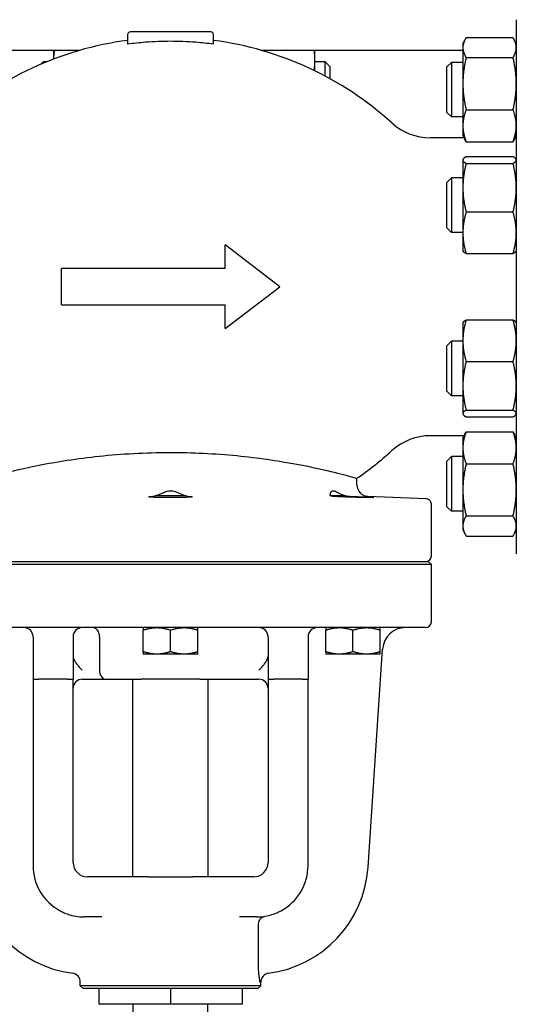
# Model space of a CAD drawing. Header units: inches. Extents: x 18 to 846, y -67 to 561.
# Tile 612 of 656: x 456.36 to 463.18, y 528.14 to 541.68. Entities that reach past the tile are written whole.
import ezdxf

# ---------------------------------------------------------------- set-up
doc = ezdxf.new("R2010")
doc.units = ezdxf.units.IN
doc.header["$LTSCALE"] = 24
doc.header["$MEASUREMENT"] = 0
doc.layers.add('Visible (ANSI)', color=7, linetype='Continuous', lineweight=30)

msp = doc.modelspace()

# ---------------------------------------------------------------- linework, layer by layer
at = {"layer": 'Visible (ANSI)'}
for p, q in [((463.18343, 541.67799), (463.18343, 534.33547)), ((458.98461, 541.51067), (457.88225, 541.51067)), ((457.84288, 541.4713), (457.84288, 541.34136)), ((459.02398, 541.34136), (459.02398, 541.4713)), ((462.44943, 541.34153), (462.47335, 541.39283)), ((462.44943, 541.34153), (462.44943, 541.29413)), ((462.49452, 541.43198), (463.13834, 541.43198)), ((463.18343, 541.34153), (463.15951, 541.39283)), ((457.18614, 541.25673), (454.41743, 541.25673)), ((456.82443, 541.25673), (456.82443, 541.13638)), ((462.44943, 541.25673), (459.68072, 541.25673)), ((459.68343, 541.25673), (459.68343, 541.25595)), ((460.41743, 541.12143), (460.41743, 541.25673)), ((462.44943, 541.29413), (462.44943, 540.79855)), ((456.6524, 541.06691), (456.68343, 541.09794)), ((456.68343, 541.09794), (456.68343, 541.08005)), ((456.72674, 541.09794), (456.68343, 541.09794)), ((460.41743, 540.97408), (460.41743, 541.12143)), ((460.55843, 541.09794), (460.41743, 541.09794)), ((460.55843, 540.90226), (460.55843, 541.09794)), ((460.62093, 541.03544), (460.55843, 541.09794)), ((462.22969, 541.02903), (462.29219, 541.09153)), ((462.29219, 541.09153), (462.29219, 540.34153)), ((462.44943, 541.09153), (462.29219, 541.09153)), ((462.49452, 541.15627), (463.13834, 541.15627)), ((460.62093, 541.03544), (460.62093, 540.86841)), ((462.22969, 540.40403), (462.22969, 541.02903)), ((462.44943, 540.79855), (462.44943, 540.22096)), ((462.22969, 540.40403), (462.29219, 540.34153)), ((462.49452, 540.44083), (463.13834, 540.44083)), ((462.44943, 540.34153), (462.29219, 540.34153)), ((462.44943, 540.22096), (462.44943, 540.09153)), ((462.46694, 540.05397), (462.00397, 540.05397)), ((462.44943, 540.09153), (462.47335, 540.04024)), ((462.49452, 540.00109), (463.13834, 540.00109)), ((463.18343, 540.09153), (463.15951, 540.04024)), ((462.44943, 539.75417), (462.45192, 539.7595)), ((462.44943, 539.75417), (462.44943, 539.74888)), ((462.44943, 539.74888), (462.44943, 539.36875)), ((462.49452, 539.79573), (463.13834, 539.79573)), ((463.18343, 539.75417), (463.18094, 539.7595)), ((462.49452, 539.70203), (463.13834, 539.70203)), ((462.22969, 539.44167), (462.29219, 539.50417)), ((462.29219, 539.50417), (462.29219, 538.75417)), ((462.44943, 539.50417), (462.29219, 539.50417)), ((462.22969, 538.81667), (462.22969, 539.44167)), ((462.44943, 539.36875), (462.44943, 538.74904)), ((462.49452, 539.03547), (463.13834, 539.03547)), ((462.22969, 538.81667), (462.29219, 538.75417)), ((462.44943, 538.75417), (462.29219, 538.75417)), ((462.44943, 538.74904), (462.44943, 538.50417)), ((459.93343, 538.00673), (459.18343, 538.58223)), ((459.18343, 538.25673), (459.18343, 538.58223)), ((462.44943, 538.50417), (462.45192, 538.49883)), ((463.18343, 538.50417), (463.18094, 538.49883)), ((462.49452, 538.46261), (463.13834, 538.46261)), ((459.18343, 538.25673), (456.93343, 538.25673)), ((456.93343, 537.75673), (456.93343, 538.25673)), ((459.18343, 537.43124), (459.93343, 538.00673)), ((456.93343, 537.75673), (459.18343, 537.75673)), ((459.18343, 537.43124), (459.18343, 537.75673)), ((462.49452, 537.55124), (463.13834, 537.55124)), ((462.44943, 537.50929), (462.45197, 537.51474)), ((462.44943, 537.50929), (462.44943, 537.26512)), ((463.18343, 537.50929), (463.18089, 537.51474)), ((462.22969, 537.19679), (462.29219, 537.25929)), ((462.22969, 536.57179), (462.22969, 537.19679)), ((462.29219, 537.25929), (462.29219, 536.50929)), ((462.44943, 537.25929), (462.29219, 537.25929)), ((462.44943, 537.26512), (462.44943, 536.64552)), ((462.49452, 536.979), (463.13834, 536.979)), ((462.44943, 536.64552), (462.44943, 536.2647)), ((462.22969, 536.57179), (462.29219, 536.50929)), ((462.44943, 536.50929), (462.29219, 536.50929)), ((462.44943, 536.2647), (462.44943, 536.25929)), ((462.44943, 536.25929), (462.45197, 536.25384)), ((462.49452, 536.31205), (463.13834, 536.31205)), ((462.49452, 536.21735), (463.13834, 536.21735)), ((463.18343, 536.25929), (463.18089, 536.25384)), ((462.46694, 535.95949), (462.00397, 535.95949)), ((462.44943, 535.92193), (462.47353, 535.97362)), ((462.49452, 536.01251), (463.13834, 536.01251)), ((463.18343, 535.92193), (463.15932, 535.97362)), ((462.44943, 535.92193), (462.44943, 535.79304)), ((462.44943, 535.79304), (462.44943, 535.21578)), ((462.22969, 535.60943), (462.29219, 535.67193)), ((462.29219, 535.67193), (462.29219, 534.92193)), ((462.44943, 535.67193), (462.29219, 535.67193)), ((462.22969, 534.98443), (462.22969, 535.60943)), ((462.49452, 535.57357), (463.13834, 535.57357)), ((460.99248, 535.28425), (460.99248, 535.37412)), ((458.64658, 535.13271), (458.22028, 535.13271)), ((460.84812, 535.13271), (460.63497, 535.13271)), ((461.14391, 535.12689), (461.94039, 535.09626)), ((462.44943, 535.21578), (462.44943, 534.71967)), ((462.01611, 534.30594), (462.01611, 535.01757)), ((462.22969, 534.98443), (462.29219, 534.92193)), ((462.44943, 534.92193), (462.29219, 534.92193)), ((462.49452, 534.85799), (463.13834, 534.85799)), ((462.44943, 534.71967), (462.44943, 534.67193)), ((462.44943, 534.67193), (462.47353, 534.62023)), ((462.49452, 534.58135), (463.13834, 534.58135)), ((463.18343, 534.67193), (463.15932, 534.62023)), ((462.01611, 534.18783), (454.85075, 534.18783)), ((461.97674, 534.2272), (454.89012, 534.2272)), ((461.97674, 534.2272), (462.01611, 534.18783)), ((462.01611, 533.40043), (462.01611, 534.18783)), ((461.93737, 533.32169), (454.92949, 533.32169)), ((458.05843, 532.99118), (458.05843, 533.2882)), ((458.43343, 532.99118), (458.43343, 533.2882)), ((458.80843, 532.99118), (458.80843, 533.2882)), ((460.56445, 532.99118), (460.56445, 533.2882)), ((460.93945, 532.99118), (460.93945, 533.2882)), ((461.31445, 532.99118), (461.31445, 533.2882)), ((456.54367, 533.19669), (456.54367, 532.61303)), ((457.09485, 533.19669), (457.09485, 532.61303)), ((457.45665, 533.19669), (457.45665, 532.73803)), ((459.77201, 533.19669), (459.77201, 532.61303)), ((460.32319, 533.19669), (460.32319, 532.61303)), ((458.24593, 532.95769), (458.05843, 532.95769)), ((458.62093, 532.95769), (458.24593, 532.95769)), ((458.80843, 532.95769), (458.62093, 532.95769)), ((460.75195, 532.95769), (460.56445, 532.95769)), ((461.12695, 532.95769), (460.75195, 532.95769)), ((461.31445, 532.95769), (461.12695, 532.95769)), ((461.14646, 530.02775), (461.34686, 533.02772)), ((456.54367, 532.61303), (456.54367, 530.05397)), ((456.54367, 532.61303), (456.62241, 532.61303)), ((457.01611, 532.61303), (456.62241, 532.61303)), ((457.01611, 532.61303), (457.09485, 532.61303)), ((457.09485, 530.09334), (457.09485, 532.61303)), ((457.21985, 532.61303), (457.54543, 532.61303)), ((457.54543, 532.61303), (458.03103, 532.61303)), ((457.91571, 529.89649), (457.91571, 532.61303)), ((458.83582, 532.61303), (458.03103, 532.61303)), ((458.83582, 532.61303), (459.26294, 532.61303)), ((458.95115, 529.89649), (458.95115, 532.61303)), ((459.26294, 532.61303), (459.49898, 532.61303)), ((459.49898, 532.61303), (459.64701, 532.61303)), ((459.77201, 532.61303), (459.77201, 530.09334)), ((459.77201, 532.61303), (459.85075, 532.61303)), ((460.24445, 532.61303), (459.85075, 532.61303)), ((460.24445, 532.61303), (460.32319, 532.61303)), ((460.32319, 530.05397), (460.32319, 532.61303)), ((458.05622, 529.89649), (457.2917, 529.89649)), ((458.12578, 529.89649), (458.05622, 529.89649)), ((458.12578, 529.89649), (458.74108, 529.89649)), ((458.81063, 529.89649), (458.74108, 529.89649)), ((459.57516, 529.89649), (458.81063, 529.89649)), ((457.48744, 529.34531), (457.25233, 529.34531)), ((459.61453, 529.34531), (459.37942, 529.34531)), ((459.64258, 528.64879), (459.64258, 529.22079)), ((457.19327, 528.40043), (457.19327, 528.44766)), ((459.67359, 528.40043), (457.19327, 528.40043)), ((457.23264, 528.36106), (457.19327, 528.40043)), ((459.63422, 528.36106), (457.23264, 528.36106)), ((457.44918, 528.36106), (457.44918, 528.14453)), ((458.43343, 528.36106), (458.43343, 528.14453)), ((459.41768, 528.36106), (459.41768, 528.14453)), ((459.63422, 528.36106), (459.67359, 528.40043)), ((459.67359, 528.40043), (459.67359, 528.44766)), ((458.43343, 528.14453), (457.44918, 528.14453)), ((457.92162, 525.94279), (457.92162, 528.14453)), ((459.41768, 528.14453), (458.43343, 528.14453)), ((458.94524, 525.94279), (458.94524, 528.14453))]:
    msp.add_line(p, q, dxfattribs=at)
for centre, radius, start, end in [((457.88225, 541.4713), 0.03937, 90, 180), ((458.98461, 541.4713), 0.03937, 0, 90), ((458.43343, 536.90437), 4.52756, 97.494717, 132.205446), ((458.43343, 536.90437), 4.52756, 47.794554, 82.505283), ((462.00397, 540.84138), 0.7874, 227.794554, 270), ((462.00397, 535.17208), 0.7874, 90, 132.205446), ((458.43343, 539.10909), 4.52756, 304.417389, 312.205446), ((461.14996, 535.28425), 0.15748, 180, 267.797402), ((461.93737, 535.01757), 0.07874, 0, 87.797402), ((461.93737, 534.30594), 0.07874, 270, 0), ((461.93737, 533.40043), 0.07874, 270, 0), ((456.41867, 533.19669), 0.125, 0, 90), ((457.21985, 533.19669), 0.125, 90, 180), ((459.64701, 533.19669), 0.125, 0, 90), ((460.44819, 533.19669), 0.125, 90, 180), ((461.66112, 533.00673), 0.31496, 90, 176.178282), ((457.21985, 532.48803), 0.125, 90, 180), ((459.64701, 532.48803), 0.125, 0, 90), ((457.2917, 530.13271), 1.5748, 183.821718, 262.730273), ((457.25233, 530.05397), 0.70866, 180, 241.65439), ((457.2917, 530.09334), 0.19685, 180, 270), ((459.57516, 530.09334), 0.19685, 270, 0), ((459.57516, 530.13271), 1.5748, 277.269727, 356.178282), ((459.61453, 530.05397), 0.70866, 298.34561, 0), ((457.06827, 528.44766), 0.125, 0, 82.447083), ((459.79859, 528.44766), 0.125, 97.552917, 180)]:
    msp.add_arc(centre, radius, start, end, dxfattribs=at)
for centre, start_param, end_param in [((457.36787, 533.19669), 4.71238898, 6.28318531), ((457.54543, 532.73803), 1.57079633, 3.14159265)]:
    msp.add_ellipse(centre, major_axis=(0, 0.125), ratio=0.71022868, start_param=start_param, end_param=end_param, dxfattribs=at)
for points, knots in [([(459.02398, 541.34136), (458.9423, 541.35227), (458.86069, 541.36086), (458.66131, 541.3764), (458.54472, 541.38063), (458.32214, 541.38063), (458.20555, 541.3764), (458.00616, 541.36086), (457.92455, 541.35227), (457.84288, 541.34136)], [12.61011501, 12.61011501, 12.61011501, 12.61011501, 13.18544897, 13.18544897, 14.03349579, 14.03349579, 14.88154261, 14.88154261, 15.45687657, 15.45687657, 15.45687657, 15.45687657]), ([(455.87437, 535.37412), (455.87437, 535.37412), (455.87477, 535.37423), (455.87869, 535.37536), (455.88795, 535.37802), (455.92603, 535.3888), (455.9621, 535.39893), (456.11705, 535.44063), (456.28196, 535.48308), (456.71594, 535.57448), (456.98482, 535.62257), (457.58182, 535.69594), (457.90268, 535.72084), (458.55198, 535.73475), (458.87181, 535.72478), (459.4761, 535.67669), (459.75499, 535.63983), (460.22924, 535.55974), (460.42631, 535.51776), (460.7248, 535.44748), (460.83234, 535.41869), (460.93619, 535.39014), (460.96105, 535.38309), (460.98696, 535.37571), (460.99248, 535.37412), (460.99248, 535.37412)], [-20.56905697, -20.56905697, -20.56905697, -20.56905697, -20.37038726, -20.37038726, -19.59073988, -19.59073988, -18.43169748, -18.43169748, -15.91322618, -15.91322618, -13.31950336, -13.31950336, -10.79417671, -10.79417671, -8.3570465, -8.3570465, -5.96844078, -5.96844078, -3.74429408, -3.74429408, -1.73987466, -1.73987466, -0.73995163, -0.73995163, 0, 0, 0, 0]), ([(458.67122, 535.12689), (458.68231, 535.1263), (458.69223, 535.12565), (458.71724, 535.12366), (458.72745, 535.12223), (458.73528, 535.11932), (458.73106, 535.11766), (458.70419, 535.11463), (458.68154, 535.11326), (458.62721, 535.11113), (458.59249, 535.11023), (458.51549, 535.10904), (458.47322, 535.10875), (458.39364, 535.10875), (458.35136, 535.10904), (458.27437, 535.11023), (458.23964, 535.11113), (458.18532, 535.11326), (458.16267, 535.11463), (458.13579, 535.11766), (458.13157, 535.11932), (458.1358, 535.12089), (458.13941, 535.12223), (458.14962, 535.12366), (458.17463, 535.12565), (458.18455, 535.1263), (458.19564, 535.12689)], [-2.85210649, -2.85210649, -2.85210649, -2.85210649, -2.71940527, -2.71940527, -2.45467957, -2.45467957, -2.14423866, -2.14423866, -1.83379774, -1.83379774, -1.53056876, -1.53056876, -1.22733979, -1.22733979, -0.92411081, -0.92411081, -0.62088183, -0.62088183, -0.31044092, -0.31044092, 0, 0, 0, 0.2647257, 0.2647257, 0.39742692, 0.39742692, 0.39742692, 0.39742692]), ([(458.22028, 535.13271), (458.23723, 535.13756), (458.25555, 535.14487), (458.29623, 535.16243), (458.31813, 535.17264), (458.35965, 535.18951), (458.38113, 535.19718), (458.41575, 535.20322), (458.42814, 535.20413), (458.45549, 535.20291), (458.46967, 535.20033), (458.51288, 535.1886), (458.54296, 535.17489), (458.59888, 535.15006), (458.62394, 535.13918), (458.64658, 535.13271)], [-1.34645024, -1.34645024, -1.34645024, -1.34645024, -1.15784371, -1.15784371, -0.94631715, -0.94631715, -0.74905281, -0.74905281, -0.63822291, -0.63822291, -0.51044327, -0.51044327, -0.24107093, -0.24107093, 0, 0, 0, 0]), ([(460.63497, 535.13271), (460.62669, 535.14039), (460.62502, 535.15434), (460.63155, 535.17733), (460.63625, 535.18599), (460.64718, 535.19712), (460.65285, 535.20087), (460.66442, 535.20382), (460.66953, 535.20405), (460.68225, 535.2023), (460.68984, 535.19978), (460.71637, 535.18844), (460.73884, 535.1751), (460.79042, 535.15036), (460.8181, 535.13927), (460.84812, 535.13271)], [-1.33358191, -1.33358191, -1.33358191, -1.33358191, -1.03717278, -1.03717278, -0.85065307, -0.85065307, -0.71563279, -0.71563279, -0.62320795, -0.62320795, -0.50764723, -0.50764723, -0.24435967, -0.24435967, 0, 0, 0, 0]), ([(460.89062, 535.12689), (460.90878, 535.1263), (460.92744, 535.12565), (460.98299, 535.12366), (461.01958, 535.12223), (461.08846, 535.11932), (461.12435, 535.11766), (461.18166, 535.11463), (461.20308, 535.11326), (461.22738, 535.11113), (461.23213, 535.11023), (461.22305, 535.10904), (461.20922, 535.10875), (461.16943, 535.10875), (461.14099, 535.10904), (461.07307, 535.11023), (461.03359, 535.11113), (460.95498, 535.11326), (460.9109, 535.11463), (460.82672, 535.11766), (460.78661, 535.11932), (460.75366, 535.12089), (460.72556, 535.12223), (460.69918, 535.12366), (460.66864, 535.12565), (460.6599, 535.1263), (460.65283, 535.12689)], [-2.85210649, -2.85210649, -2.85210649, -2.85210649, -2.71940527, -2.71940527, -2.45467957, -2.45467957, -2.14423866, -2.14423866, -1.83379774, -1.83379774, -1.53056876, -1.53056876, -1.22733979, -1.22733979, -0.92411081, -0.92411081, -0.62088183, -0.62088183, -0.31044092, -0.31044092, 0, 0, 0, 0.2647257, 0.2647257, 0.39742692, 0.39742692, 0.39742692, 0.39742692]), ([(457.09485, 532.9264), (457.09485, 532.9263), (457.09485, 532.9262), (457.09488, 532.91663), (457.09645, 532.90723), (457.10251, 532.88825), (457.10697, 532.87893), (457.11908, 532.85822), (457.12669, 532.84764), (457.13422, 532.83619)], [-0.000896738, -0.000896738, -0.000896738, -0.000896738, 0, 0, 0.08693271, 0.08693271, 0.175052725, 0.175052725, 0.280007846, 0.280007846, 0.280007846, 0.280007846]), ([(457.13422, 532.83619), (457.14354, 532.822), (457.15438, 532.80803), (457.18343, 532.77438), (457.20253, 532.75535), (457.21985, 532.73803)], [1.910988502, 1.910988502, 1.910988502, 1.910988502, 2.034466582, 2.034466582, 2.221097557, 2.221097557, 2.221097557, 2.221097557]), ([(459.64701, 532.73803), (459.66433, 532.75535), (459.68343, 532.77438), (459.71248, 532.80803), (459.72332, 532.822), (459.73264, 532.83619)], [0, 0, 0, 0, 0.186630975, 0.186630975, 0.310109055, 0.310109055, 0.310109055, 0.310109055]), ([(459.73264, 532.83619), (459.74016, 532.84764), (459.74777, 532.85822), (459.75989, 532.87893), (459.76434, 532.88825), (459.77041, 532.90723), (459.77198, 532.91663), (459.77201, 532.9262), (459.77201, 532.9263), (459.77201, 532.9264)], [0, 0, 0, 0, 0.104406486, 0.104406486, 0.19206587, 0.19206587, 0.278544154, 0.278544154, 0.279436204, 0.279436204, 0.279436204, 0.279436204]), ([(456.91586, 529.43028), (456.93438, 529.42029), (456.95335, 529.41113), (456.99831, 529.39181), (457.02452, 529.38237), (457.0872, 529.36376), (457.12428, 529.35597), (457.19177, 529.34725), (457.22213, 529.34531), (457.25233, 529.34531)], [0, 0, 0, 0, 0.132051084, 0.132051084, 0.308525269, 0.308525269, 0.555345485, 0.555345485, 0.75616862, 0.75616862, 0.75616862, 0.75616862]), ([(459.61453, 529.34531), (459.64629, 529.34531), (459.67823, 529.34745), (459.74113, 529.35601), (459.77209, 529.36232), (459.83343, 529.37922), (459.86413, 529.38991), (459.91351, 529.41113), (459.93248, 529.42029), (459.951, 529.43028)], [-0.00146796, -0.00146796, -0.00146796, -0.00146796, 0.209762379, 0.209762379, 0.415840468, 0.415840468, 0.622649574, 0.622649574, 0.754700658, 0.754700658, 0.754700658, 0.754700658]), ([(459.64242, 529.23387), (459.64211, 529.2468), (459.64341, 529.2593), (459.64908, 529.28437), (459.65375, 529.2963), (459.66678, 529.31977), (459.67577, 529.33019), (459.6961, 529.34619), (459.70777, 529.35133), (459.71977, 529.35317), (459.71983, 529.35318), (459.7199, 529.35319)], [-0.52170748, -0.52170748, -0.52170748, -0.52170748, -0.421852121, -0.421852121, -0.307757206, -0.307757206, -0.161137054, -0.161137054, 0, 0, 0.000927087, 0.000927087, 0.000927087, 0.000927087]), ([(459.66223, 528.44605), (459.66221, 528.44615), (459.6622, 528.44625), (459.65964, 528.46418), (459.65654, 528.48379), (459.6509, 528.5244), (459.64777, 528.54835), (459.64366, 528.6005), (459.64258, 528.62447), (459.64258, 528.64879)], [-0.001098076, -0.001098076, -0.001098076, -0.001098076, 0, 0, 0.19742354, 0.19742354, 0.356355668, 0.356355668, 0.480680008, 0.480680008, 0.480680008, 0.480680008])]:
    msp.add_open_spline(points, degree=3, knots=knots, dxfattribs=at)
for points, weights in [([(462.49452, 541.43198), (462.44943, 541.35811), (462.44943, 541.29413)], [1, 1.0379548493, 1]), ([(463.18343, 541.29413), (463.18343, 541.35811), (463.13834, 541.43198)], [1, 1.0379548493, 1]), ([(456.83572, 541.25673), (456.82568, 541.19545), (456.82457, 541.13643)], [1.0189754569, 1.01914897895, 1.00402083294]), ([(459.69472, 541.25673), (459.6944, 541.2548), (459.69409, 541.25288)], [1.0189754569, 1.01898091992, 1.0189712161]), ([(460.41743, 541.12143), (460.41743, 541.1878), (460.40614, 541.25673)], [1, 1.01917066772, 1.0189754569]), ([(462.44943, 541.29413), (462.44943, 541.23015), (462.49452, 541.15627)], [1, 1.0379548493, 1]), ([(463.13834, 541.15627), (463.18343, 541.23015), (463.18343, 541.29413)], [1, 1.0379548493, 1]), ([(460.40512, 540.98005), (460.41743, 541.0522), (460.41743, 541.12143)], [1.01892077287, 1.0200142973, 1]), ([(462.49452, 541.15627), (462.44943, 540.96457), (462.44943, 540.79855)], [1, 1.0379548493, 1]), ([(463.18343, 540.79855), (463.18343, 540.96457), (463.13834, 541.15627)], [1, 1.0379548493, 1]), ([(462.44943, 540.79855), (462.44943, 540.63253), (462.49452, 540.44083)], [1, 1.0379548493, 1]), ([(463.13834, 540.44083), (463.18343, 540.63253), (463.18343, 540.79855)], [1, 1.0379548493, 1]), ([(462.49452, 540.44083), (462.44943, 540.323), (462.44943, 540.22096)], [1, 1.0379548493, 1]), ([(463.18343, 540.22096), (463.18343, 540.323), (463.13834, 540.44083)], [1, 1.0379548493, 1]), ([(462.44943, 540.22096), (462.44943, 540.11892), (462.49452, 540.00109)], [1, 1.0379548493, 1]), ([(463.13834, 540.00109), (463.18343, 540.11892), (463.18343, 540.22096)], [1, 1.0379548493, 1]), ([(462.49452, 540.00109), (462.48218, 540.0213), (462.47335, 540.04024)], [1, 1.0101047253, 1.0148290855]), ([(463.15951, 540.04024), (463.15068, 540.0213), (463.13834, 540.00109)], [1.0148290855, 1.0101047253, 1]), ([(462.49452, 539.79573), (462.44943, 539.77062), (462.44943, 539.74888)], [1, 1.0379548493, 1]), ([(462.44943, 539.74888), (462.44943, 539.72714), (462.49452, 539.70203)], [1, 1.0379548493, 1]), ([(463.18343, 539.74888), (463.18343, 539.77062), (463.13834, 539.79573)], [1, 1.0379548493, 1]), ([(463.13834, 539.70203), (463.18343, 539.72714), (463.18343, 539.74888)], [1, 1.0379548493, 1]), ([(462.49452, 539.70203), (462.44943, 539.52343), (462.44943, 539.36875)], [1, 1.0379548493, 1]), ([(463.18343, 539.36875), (463.18343, 539.52343), (463.13834, 539.70203)], [1, 1.0379548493, 1]), ([(462.44943, 539.36875), (462.44943, 539.21408), (462.49452, 539.03547)], [1, 1.0379548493, 1]), ([(463.13834, 539.03547), (463.18343, 539.21408), (463.18343, 539.36875)], [1, 1.0379548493, 1]), ([(462.49452, 539.03547), (462.44943, 538.88198), (462.44943, 538.74904)], [1, 1.0379548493, 1]), ([(463.18343, 538.74904), (463.18343, 538.88198), (463.13834, 539.03547)], [1, 1.0379548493, 1]), ([(462.44943, 538.74904), (462.44943, 538.61611), (462.49452, 538.46261)], [1, 1.0379548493, 1]), ([(463.13834, 538.46261), (463.18343, 538.61611), (463.18343, 538.74904)], [1, 1.0379548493, 1]), ([(462.49452, 538.46261), (462.45979, 538.48195), (462.45192, 538.49883)], [1, 1.02897860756, 1.01370675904]), ([(463.18094, 538.49883), (463.17307, 538.48195), (463.13834, 538.46261)], [1.01370675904, 1.02897860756, 1]), ([(462.49452, 537.55124), (462.44943, 537.39791), (462.44943, 537.26512)], [1, 1.0379548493, 1]), ([(462.45197, 537.51474), (462.45991, 537.53176), (462.49452, 537.55124)], [1.01380994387, 1.02888022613, 1]), ([(463.13834, 537.55124), (463.17295, 537.53176), (463.18089, 537.51474)], [1, 1.02888022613, 1.01380994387]), ([(463.18343, 537.26512), (463.18343, 537.39791), (463.13834, 537.55124)], [1, 1.0379548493, 1]), ([(462.44943, 537.26512), (462.44943, 537.13233), (462.49452, 536.979)], [1, 1.0379548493, 1]), ([(463.13834, 536.979), (463.18343, 537.13233), (463.18343, 537.26512)], [1, 1.0379548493, 1]), ([(462.49452, 536.979), (462.44943, 536.80029), (462.44943, 536.64552)], [1, 1.0379548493, 1]), ([(463.18343, 536.64552), (463.18343, 536.80029), (463.13834, 536.979)], [1, 1.0379548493, 1]), ([(462.44943, 536.64552), (462.44943, 536.49076), (462.49452, 536.31205)], [1, 1.0379548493, 1]), ([(463.13834, 536.31205), (463.18343, 536.49076), (463.18343, 536.64552)], [1, 1.0379548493, 1]), ([(462.49452, 536.31205), (462.44943, 536.28667), (462.44943, 536.2647)], [1, 1.0379548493, 1]), ([(462.44943, 536.2647), (462.44943, 536.24272), (462.49452, 536.21735)], [1, 1.0379548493, 1]), ([(463.18343, 536.2647), (463.18343, 536.28667), (463.13834, 536.31205)], [1, 1.0379548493, 1]), ([(463.13834, 536.21735), (463.18343, 536.24272), (463.18343, 536.2647)], [1, 1.0379548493, 1]), ([(462.49452, 536.01251), (462.44943, 535.89489), (462.44943, 535.79304)], [1, 1.0379548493, 1]), ([(462.47353, 535.97362), (462.48231, 535.99244), (462.49452, 536.01251)], [1.01472967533, 1.00999904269, 1]), ([(463.18343, 535.79304), (463.18343, 535.89489), (463.13834, 536.01251)], [1, 1.0379548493, 1]), ([(463.13834, 536.01251), (463.15055, 535.99244), (463.15932, 535.97362)], [1, 1.00999904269, 1.01472967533]), ([(462.44943, 535.79304), (462.44943, 535.69119), (462.49452, 535.57357)], [1, 1.0379548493, 1]), ([(463.13834, 535.57357), (463.18343, 535.69119), (463.18343, 535.79304)], [1, 1.0379548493, 1]), ([(462.49452, 535.57357), (462.44943, 535.38184), (462.44943, 535.21578)], [1, 1.0379548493, 1]), ([(463.18343, 535.21578), (463.18343, 535.38184), (463.13834, 535.57357)], [1, 1.0379548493, 1]), ([(462.44943, 535.21578), (462.44943, 535.04973), (462.49452, 534.85799)], [1, 1.0379548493, 1]), ([(463.13834, 534.85799), (463.18343, 535.04973), (463.18343, 535.21578)], [1, 1.0379548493, 1]), ([(462.49452, 534.85799), (462.44943, 534.78387), (462.44943, 534.71967)], [1, 1.0379548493, 1]), ([(463.18343, 534.71967), (463.18343, 534.78387), (463.13834, 534.85799)], [1, 1.0379548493, 1]), ([(462.44943, 534.71967), (462.44943, 534.65547), (462.49452, 534.58135)], [1, 1.0379548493, 1]), ([(463.13834, 534.58135), (463.18343, 534.65547), (463.18343, 534.71967)], [1, 1.0379548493, 1]), ([(458.05843, 533.32169), (458.05843, 533.32169), (458.05843, 533.2882)], [1, 1.04314139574, 1.01001874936]), ([(458.05843, 533.2882), (458.15891, 533.32169), (458.24593, 533.32169)], [1.01001874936, 1.04314139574, 1]), ([(458.24593, 533.32169), (458.33295, 533.32169), (458.43343, 533.2882)], [1, 1.04314139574, 1.01001874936]), ([(458.43343, 533.2882), (458.53391, 533.32169), (458.62093, 533.32169)], [1.01001874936, 1.04314139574, 1]), ([(458.62093, 533.32169), (458.70795, 533.32169), (458.80843, 533.2882)], [1, 1.04314139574, 1.01001874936]), ([(458.80843, 533.2882), (458.80843, 533.32169), (458.80843, 533.32169)], [1.01001874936, 1.04314139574, 1]), ([(460.56445, 533.32169), (460.56445, 533.32169), (460.56445, 533.2882)], [1, 1.04314139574, 1.01001874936]), ([(460.56445, 533.2882), (460.66493, 533.32169), (460.75195, 533.32169)], [1.01001874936, 1.04314139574, 1]), ([(460.75195, 533.32169), (460.83897, 533.32169), (460.93945, 533.2882)], [1, 1.04314139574, 1.01001874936]), ([(460.93945, 533.2882), (461.03993, 533.32169), (461.12695, 533.32169)], [1.01001874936, 1.04314139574, 1]), ([(461.12695, 533.32169), (461.21397, 533.32169), (461.31445, 533.2882)], [1, 1.04314139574, 1.01001874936]), ([(461.31445, 533.2882), (461.31445, 533.32169), (461.31445, 533.32169)], [1.01001874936, 1.04314139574, 1]), ([(458.05843, 532.99118), (458.05843, 532.95769), (458.05843, 532.95769)], [1.01001874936, 1.04314139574, 1]), ([(458.24593, 532.95769), (458.15891, 532.95769), (458.05843, 532.99118)], [1, 1.04314139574, 1.01001874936]), ([(458.43343, 532.99118), (458.33295, 532.95769), (458.24593, 532.95769)], [1.01001874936, 1.04314139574, 1]), ([(458.62093, 532.95769), (458.53391, 532.95769), (458.43343, 532.99118)], [1, 1.04314139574, 1.01001874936]), ([(458.80843, 532.99118), (458.70795, 532.95769), (458.62093, 532.95769)], [1.01001874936, 1.04314139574, 1]), ([(458.80843, 532.95769), (458.80843, 532.95769), (458.80843, 532.99118)], [1, 1.04314139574, 1.01001874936]), ([(460.56445, 532.99118), (460.56445, 532.95769), (460.56445, 532.95769)], [1.01001874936, 1.04314139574, 1]), ([(460.75195, 532.95769), (460.66493, 532.95769), (460.56445, 532.99118)], [1, 1.04314139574, 1.01001874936]), ([(460.93945, 532.99118), (460.83897, 532.95769), (460.75195, 532.95769)], [1.01001874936, 1.04314139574, 1]), ([(461.12695, 532.95769), (461.03993, 532.95769), (460.93945, 532.99118)], [1, 1.04314139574, 1.01001874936]), ([(461.31445, 532.99118), (461.21397, 532.95769), (461.12695, 532.95769)], [1.01001874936, 1.04314139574, 1]), ([(461.31445, 532.95769), (461.31445, 532.95769), (461.31445, 532.99118)], [1, 1.04314139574, 1.01001874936])]:
    msp.add_rational_spline(points, weights, degree=2, dxfattribs=at)
for points in [[(458.19564, 535.12689), (458.20435, 535.12736), (458.21283, 535.12926), (458.22028, 535.13271)], [(458.64658, 535.13271), (458.65403, 535.12926), (458.6625, 535.12736), (458.67122, 535.12689)], [(460.65283, 535.12689), (460.64688, 535.12739), (460.64093, 535.12949), (460.63497, 535.13271)], [(460.84812, 535.13271), (460.86103, 535.12949), (460.87533, 535.12739), (460.89062, 535.12689)], [(459.64258, 529.22079), (459.64258, 529.22517), (459.64253, 529.22953), (459.64242, 529.23387)]]:
    msp.add_open_spline(points, degree=3, dxfattribs=at)

doc.saveas('drawing.dxf')
